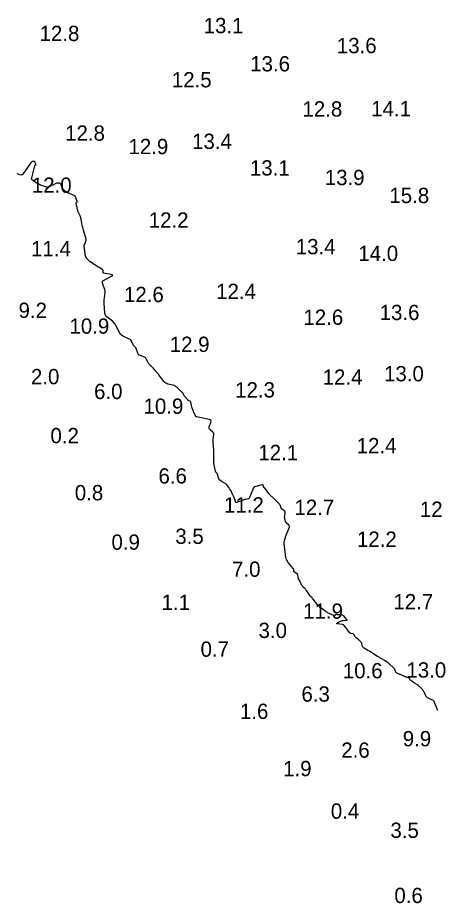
# Model space of a CAD drawing. Extents: x 815352 to 820877, y 582403 to 597439.
# Drawn here: x 818839.9 to 818976.4, y 594157.4 to 594447 of the extents above; entities that cross this region are included whole.
import ezdxf

# ---------------------------------------------------------------- set-up
doc = ezdxf.new("R2010")
doc.units = 0
doc.layers.add('V-CONT-EL12', color=7, linetype='Continuous')
doc.layers.add('V-TOPO-SOUN', color=7, linetype='Continuous')

msp = doc.modelspace()

# ---------------------------------------------------------------- linework, layer by layer
at = {"layer": 'V-CONT-EL12'}
msp.add_lwpolyline([(818977.33, 594220.4), (818976.23, 594223.09), (818976.08, 594223.38), (818975.89, 594223.61), (818975.65, 594223.8), (818975.37, 594223.95), (818974.12, 594224.46), (818973.86, 594224.59), (818973.64, 594224.77), (818973.46, 594224.98), (818973.33, 594225.24), (818972.86, 594226.37), (818972.73, 594226.63), (818972.58, 594226.88), (818972.41, 594227.11), (818972.22, 594227.33), (818971.27, 594228.27), (818971.12, 594228.42), (818970.96, 594228.55), (818970.79, 594228.67), (818970.62, 594228.78), (818969.89, 594229.22), (818969.72, 594229.33), (818969.55, 594229.44), (818969.38, 594229.55), (818969.22, 594229.67), (818968.4, 594230.27), (818968.32, 594230.33), (818968.26, 594230.41), (818968.2, 594230.49), (818968.15, 594230.58), (818967.98, 594230.95), (818967.93, 594231.03), (818967.87, 594231.1), (818967.79, 594231.14), (818967.7, 594231.16), (818967.31, 594231.22), (818967.21, 594231.24), (818967.12, 594231.26), (818967.02, 594231.29), (818966.93, 594231.33), (818965.72, 594231.88), (818965.52, 594231.97), (818965.31, 594232.06), (818965.11, 594232.15), (818964.9, 594232.23), (818963.9, 594232.63), (818963.78, 594232.69), (818963.69, 594232.77), (818963.61, 594232.88), (818963.55, 594233), (818963.38, 594233.53), (818963.32, 594233.66), (818963.26, 594233.78), (818963.18, 594233.9), (818963.09, 594234), (818961.01, 594236.02), (818960.97, 594236.06), (818960.93, 594236.09), (818960.9, 594236.12), (818960.86, 594236.15), (818960.7, 594236.28), (818960.66, 594236.31), (818960.62, 594236.34), (818960.57, 594236.36), (818960.53, 594236.39), (818960.07, 594236.65), (818959.98, 594236.7), (818959.89, 594236.75), (818959.8, 594236.81), (818959.71, 594236.86), (818958.51, 594237.57), (818958.28, 594237.7), (818958.06, 594237.84), (818957.83, 594237.98), (818957.6, 594238.12), (818956.34, 594238.89), (818956.22, 594238.96), (818956.11, 594239.03), (818956, 594239.11), (818955.89, 594239.19), (818955.3, 594239.62), (818955.27, 594239.64), (818955.24, 594239.66), (818955.21, 594239.68), (818955.18, 594239.7), (818955.07, 594239.77), (818955.04, 594239.79), (818955.01, 594239.8), (818954.97, 594239.82), (818954.94, 594239.84), (818954.44, 594240.09), (818954.35, 594240.14), (818954.26, 594240.19), (818954.17, 594240.24), (818954.07, 594240.29), (818953.18, 594240.8), (818953.01, 594240.91), (818952.88, 594241.05), (818952.78, 594241.21), (818952.7, 594241.39), (818952.43, 594242.28), (818952.38, 594242.44), (818952.31, 594242.58), (818952.23, 594242.71), (818952.13, 594242.84), (818951.71, 594243.34), (818951.61, 594243.45), (818951.49, 594243.56), (818951.37, 594243.66), (818951.24, 594243.75), (818950.7, 594244.09), (818950.57, 594244.18), (818950.46, 594244.29), (818950.36, 594244.41), (818950.28, 594244.54), (818949.86, 594245.26), (818949.79, 594245.36), (818949.7, 594245.44), (818949.6, 594245.49), (818949.48, 594245.52), (818948.96, 594245.6), (818948.84, 594245.64), (818948.72, 594245.69), (818948.62, 594245.76), (818948.54, 594245.85), (818947.47, 594247.2), (818947.37, 594247.33), (818947.27, 594247.45), (818947.17, 594247.58), (818947.07, 594247.71), (818946.68, 594248.22), (818946.57, 594248.34), (818946.45, 594248.43), (818946.32, 594248.49), (818946.16, 594248.52), (818944.5, 594248.76), (818944.29, 594248.8), (818944.21, 594248.88), (818944.26, 594248.97), (818944.44, 594249.08), (818945.45, 594249.62), (818945.67, 594249.72), (818945.89, 594249.8), (818946.12, 594249.85), (818946.36, 594249.88), (818947.32, 594249.95), (818947.51, 594249.98), (818947.6, 594250.06), (818947.58, 594250.18), (818947.47, 594250.33), (818946.5, 594251.35), (818946.35, 594251.49), (818946.17, 594251.6), (818945.98, 594251.66), (818945.77, 594251.69), (818944.6, 594251.76), (818944.53, 594251.77), (818944.47, 594251.77), (818944.4, 594251.78), (818944.33, 594251.79), (818944.05, 594251.82), (818943.98, 594251.82), (818943.92, 594251.81), (818943.86, 594251.78), (818943.8, 594251.75), (818943.56, 594251.55), (818943.5, 594251.51), (818943.44, 594251.49), (818943.38, 594251.49), (818943.31, 594251.51), (818941.72, 594252.17), (818941.44, 594252.29), (818941.16, 594252.44), (818940.9, 594252.6), (818940.65, 594252.78), (818939.16, 594253.91), (818938.84, 594254.17), (818938.54, 594254.44), (818938.25, 594254.73), (818937.98, 594255.03), (818936.49, 594256.8), (818936.44, 594256.85), (818936.4, 594256.91), (818936.36, 594256.98), (818936.32, 594257.04), (818936.19, 594257.3), (818936.15, 594257.36), (818936.1, 594257.42), (818936.05, 594257.47), (818935.99, 594257.51), (818935.74, 594257.68), (818935.68, 594257.72), (818935.63, 594257.77), (818935.58, 594257.83), (818935.53, 594257.89), (818934.32, 594259.66), (818934.21, 594259.81), (818934.1, 594259.94), (818933.99, 594260.07), (818933.86, 594260.2), (818933.35, 594260.68), (818933.23, 594260.81), (818933.12, 594260.94), (818933.02, 594261.09), (818932.94, 594261.24), (818932.43, 594262.21), (818932.35, 594262.37), (818932.27, 594262.52), (818932.19, 594262.67), (818932.11, 594262.82), (818931.77, 594263.46), (818931.7, 594263.6), (818931.65, 594263.75), (818931.61, 594263.9), (818931.59, 594264.05), (818931.53, 594264.67), (818931.5, 594264.82), (818931.44, 594264.95), (818931.35, 594265.05), (818931.24, 594265.14), (818930.42, 594265.63), (818930.33, 594265.7), (818930.26, 594265.78), (818930.22, 594265.88), (818930.2, 594265.99), (818930.16, 594266.46), (818930.15, 594266.58), (818930.11, 594266.69), (818930.06, 594266.79), (818930, 594266.88), (818928.35, 594268.85), (818928.08, 594269.22), (818927.87, 594269.62), (818927.72, 594270.05), (818927.63, 594270.5), (818927.07, 594274.89), (818927.06, 594275.05), (818927.06, 594275.21), (818927.07, 594275.36), (818927.09, 594275.52), (818927.25, 594276.33), (818927.27, 594276.4), (818927.28, 594276.46), (818927.3, 594276.53), (818927.33, 594276.59), (818927.45, 594276.93), (818927.46, 594276.95), (818927.47, 594276.98), (818927.47, 594277.01), (818927.48, 594277.03), (818927.49, 594277.14), (818927.49, 594277.17), (818927.5, 594277.2), (818927.5, 594277.22), (818927.51, 594277.25), (818928.7, 594280.17), (818928.77, 594280.4), (818928.76, 594280.62), (818928.68, 594280.83), (818928.54, 594281.02), (818927.73, 594281.85), (818927.61, 594282), (818927.5, 594282.16), (818927.43, 594282.34), (818927.38, 594282.53), (818927.22, 594283.31), (818927.19, 594283.51), (818927.18, 594283.71), (818927.19, 594283.9), (818927.21, 594284.1), (818927.4, 594285.29), (818927.4, 594285.35), (818927.39, 594285.41), (818927.37, 594285.47), (818927.33, 594285.52), (818927.17, 594285.71), (818927.13, 594285.76), (818927.08, 594285.81), (818927.03, 594285.84), (818926.98, 594285.88), (818926.39, 594286.24), (818926.28, 594286.32), (818926.19, 594286.41), (818926.12, 594286.51), (818926.07, 594286.63), (818925.79, 594287.38), (818925.72, 594287.55), (818925.63, 594287.7), (818925.53, 594287.84), (818925.42, 594287.98), (818923.36, 594290.09), (818923.31, 594290.15), (818923.25, 594290.2), (818923.19, 594290.24), (818923.13, 594290.29), (818922.89, 594290.46), (818922.83, 594290.51), (818922.77, 594290.55), (818922.72, 594290.61), (818922.67, 594290.66), (818922.4, 594290.99), (818922.33, 594291.07), (818922.27, 594291.14), (818922.21, 594291.22), (818922.15, 594291.29), (818920.68, 594293.11), (818920.65, 594293.13), (818920.63, 594293.16), (818920.61, 594293.18), (818920.59, 594293.21), (818920.5, 594293.3), (818920.48, 594293.33), (818920.46, 594293.36), (818920.45, 594293.39), (818920.43, 594293.42), (818920.17, 594294.12), (818920.11, 594294.22), (818920.03, 594294.29), (818919.93, 594294.31), (818919.81, 594294.29), (818917.81, 594293.7), (818917.46, 594293.56), (818917.17, 594293.35), (818916.94, 594293.08), (818916.77, 594292.75), (818915.68, 594290.06), (818915.6, 594289.9), (818915.48, 594289.77), (818915.34, 594289.68), (818915.16, 594289.63), (818914.41, 594289.48), (818914.23, 594289.43), (818914.04, 594289.39), (818913.86, 594289.33), (818913.68, 594289.27), (818911.53, 594288.5), (818911.37, 594288.46), (818911.24, 594288.49), (818911.14, 594288.58), (818911.08, 594288.74), (818910.88, 594289.54), (818910.83, 594289.7), (818910.78, 594289.85), (818910.71, 594290.01), (818910.64, 594290.15), (818910.31, 594290.77), (818910.24, 594290.91), (818910.18, 594291.04), (818910.12, 594291.18), (818910.06, 594291.32), (818909.84, 594291.9), (818909.78, 594292.03), (818909.72, 594292.16), (818909.65, 594292.28), (818909.57, 594292.4), (818909.23, 594292.87), (818909.15, 594292.98), (818909.06, 594293.1), (818908.98, 594293.22), (818908.9, 594293.33), (818908.27, 594294.21), (818908.15, 594294.34), (818908.03, 594294.47), (818907.9, 594294.57), (818907.75, 594294.66), (818906.98, 594295.08), (818906.9, 594295.13), (818906.82, 594295.18), (818906.74, 594295.24), (818906.66, 594295.3), (818906.33, 594295.57), (818906.27, 594295.62), (818906.22, 594295.66), (818906.16, 594295.71), (818906.1, 594295.75), (818905.86, 594295.93), (818905.8, 594295.97), (818905.76, 594296.03), (818905.72, 594296.09), (818905.7, 594296.16), (818905.27, 594297.65), (818905.24, 594297.75), (818905.19, 594297.84), (818905.14, 594297.93), (818905.07, 594298.01), (818904.79, 594298.33), (818904.72, 594298.42), (818904.67, 594298.51), (818904.63, 594298.6), (818904.6, 594298.7), (818904.25, 594300.21), (818904.21, 594300.39), (818904.18, 594300.57), (818904.15, 594300.76), (818904.14, 594300.94), (818904.09, 594301.68), (818904.08, 594301.86), (818904.07, 594302.04), (818904.07, 594302.23), (818904.06, 594302.41), (818904.03, 594304.71), (818904.03, 594304.79), (818904.03, 594304.87), (818904.03, 594304.96), (818904.03, 594305.04), (818904.03, 594305.38), (818904.03, 594305.47), (818904.03, 594305.55), (818904.03, 594305.64), (818904.02, 594305.72), (818903.8, 594308.11), (818903.78, 594308.41), (818903.78, 594308.71), (818903.8, 594309), (818903.84, 594309.3), (818904.03, 594310.49), (818904.05, 594310.77), (818904, 594311.02), (818903.88, 594311.26), (818903.7, 594311.47), (818902.82, 594312.26), (818902.65, 594312.47), (818902.54, 594312.7), (818902.52, 594312.95), (818902.57, 594313.21), (818903.08, 594314.79), (818903.13, 594315.11), (818903.07, 594315.36), (818902.88, 594315.54), (818902.58, 594315.65), (818898.39, 594316.47), (818898.33, 594316.49), (818898.27, 594316.53), (818898.22, 594316.57), (818898.18, 594316.63), (818898.03, 594316.89), (818898, 594316.96), (818897.96, 594317.02), (818897.93, 594317.09), (818897.89, 594317.16), (818897.68, 594317.54), (818897.64, 594317.63), (818897.59, 594317.72), (818897.55, 594317.81), (818897.52, 594317.9), (818897.13, 594318.86), (818897.06, 594319.05), (818896.99, 594319.24), (818896.94, 594319.44), (818896.89, 594319.63), (818896.54, 594321.24), (818896.5, 594321.34), (818896.45, 594321.43), (818896.38, 594321.5), (818896.28, 594321.56), (818895.87, 594321.75), (818895.77, 594321.8), (818895.68, 594321.86), (818895.59, 594321.93), (818895.52, 594322.01), (818894.44, 594323.3), (818894.39, 594323.37), (818894.34, 594323.44), (818894.3, 594323.51), (818894.26, 594323.59), (818894.09, 594323.95), (818894.07, 594324), (818894.04, 594324.05), (818894.01, 594324.1), (818893.98, 594324.14), (818893.86, 594324.33), (818893.83, 594324.37), (818893.8, 594324.41), (818893.76, 594324.45), (818893.72, 594324.49), (818892.05, 594326.09), (818891.75, 594326.35), (818891.42, 594326.56), (818891.06, 594326.72), (818890.68, 594326.84), (818889.05, 594327.22), (818888.67, 594327.34), (818888.32, 594327.53), (818888.01, 594327.77), (818887.74, 594328.07), (818886.1, 594330.2), (818886, 594330.32), (818885.9, 594330.45), (818885.8, 594330.57), (818885.69, 594330.7), (818885.22, 594331.25), (818885.14, 594331.34), (818885.06, 594331.43), (818884.99, 594331.52), (818884.91, 594331.6), (818884.59, 594331.94), (818884.51, 594332.03), (818884.43, 594332.11), (818884.35, 594332.2), (818884.27, 594332.28), (818883.2, 594333.37), (818883.01, 594333.57), (818882.84, 594333.79), (818882.69, 594334.02), (818882.56, 594334.27), (818882.08, 594335.27), (818881.94, 594335.5), (818881.77, 594335.7), (818881.56, 594335.85), (818881.32, 594335.97), (818879.92, 594336.5), (818879.65, 594336.63), (818879.43, 594336.81), (818879.26, 594337.04), (818879.14, 594337.32), (818878.65, 594338.83), (818878.6, 594338.97), (818878.53, 594339.1), (818878.45, 594339.21), (818878.35, 594339.32), (818877.93, 594339.73), (818877.83, 594339.84), (818877.74, 594339.96), (818877.66, 594340.08), (818877.6, 594340.21), (818877.3, 594340.84), (818877.26, 594340.93), (818877.21, 594341.02), (818877.17, 594341.1), (818877.12, 594341.19), (818876.93, 594341.53), (818876.88, 594341.61), (818876.82, 594341.67), (818876.74, 594341.73), (818876.66, 594341.78), (818874.52, 594342.79), (818874.16, 594342.99), (818873.84, 594343.25), (818873.57, 594343.55), (818873.34, 594343.9), (818871.89, 594346.57), (818871.83, 594346.68), (818871.76, 594346.79), (818871.69, 594346.89), (818871.61, 594347), (818871.29, 594347.41), (818871.21, 594347.51), (818871.12, 594347.6), (818871.03, 594347.69), (818870.93, 594347.77), (818869.14, 594349.12), (818868.84, 594349.39), (818868.62, 594349.7), (818868.48, 594350.06), (818868.42, 594350.45), (818868.22, 594353.66), (818868.2, 594354.07), (818868.21, 594354.47), (818868.22, 594354.87), (818868.26, 594355.27), (818868.48, 594357.24), (818868.49, 594357.46), (818868.48, 594357.68), (818868.44, 594357.9), (818868.38, 594358.12), (818867.99, 594359.27), (818867.96, 594359.34), (818867.93, 594359.42), (818867.91, 594359.49), (818867.88, 594359.56), (818867.78, 594359.85), (818867.75, 594359.92), (818867.73, 594360), (818867.71, 594360.07), (818867.69, 594360.15), (818867.59, 594360.63), (818867.59, 594360.72), (818867.61, 594360.81), (818867.66, 594360.88), (818867.74, 594360.94), (818870.6, 594362.5), (818870.89, 594362.7), (818870.97, 594362.87), (818870.84, 594362.99), (818870.49, 594363.08), (818868.03, 594363.47), (818867.94, 594363.5), (818867.87, 594363.56), (818867.83, 594363.63), (818867.83, 594363.73), (818867.86, 594364.18), (818867.86, 594364.29), (818867.83, 594364.38), (818867.78, 594364.46), (818867.7, 594364.53), (818866.52, 594365.29), (818866.3, 594365.44), (818866.07, 594365.58), (818865.84, 594365.73), (818865.62, 594365.88), (818863.7, 594367.14), (818863.56, 594367.24), (818863.42, 594367.35), (818863.3, 594367.46), (818863.17, 594367.58), (818862.58, 594368.21), (818862.52, 594368.28), (818862.47, 594368.34), (818862.43, 594368.41), (818862.38, 594368.48), (818862.22, 594368.78), (818862.18, 594368.85), (818862.15, 594368.93), (818862.13, 594369.01), (818862.11, 594369.09), (818861.63, 594372.28), (818861.62, 594372.41), (818861.63, 594372.54), (818861.66, 594372.66), (818861.71, 594372.79), (818861.97, 594373.32), (818862.02, 594373.42), (818862.06, 594373.52), (818862.1, 594373.62), (818862.13, 594373.73), (818862.27, 594374.15), (818862.29, 594374.26), (818862.3, 594374.36), (818862.29, 594374.47), (818862.27, 594374.58), (818861.39, 594377.55), (818861.28, 594377.95), (818861.17, 594378.37), (818861.08, 594378.78), (818861, 594379.2), (818860.65, 594381.14), (818860.59, 594381.42), (818860.51, 594381.69), (818860.42, 594381.96), (818860.3, 594382.23), (818859.82, 594383.28), (818859.71, 594383.54), (818859.61, 594383.81), (818859.53, 594384.08), (818859.46, 594384.36), (818859.04, 594386.42), (818859.04, 594386.47), (818859.05, 594386.52), (818859.08, 594386.56), (818859.12, 594386.6), (818859.33, 594386.72), (818859.37, 594386.76), (818859.4, 594386.8), (818859.41, 594386.85), (818859.4, 594386.9), (818858.95, 594388.25), (818858.85, 594388.48), (818858.71, 594388.67), (818858.52, 594388.82), (818858.31, 594388.93), (818856.61, 594389.61), (818856.41, 594389.7), (818856.21, 594389.8), (818856.03, 594389.91), (818855.85, 594390.04), (818855.16, 594390.57), (818854.99, 594390.71), (818854.85, 594390.86), (818854.73, 594391.04), (818854.62, 594391.23), (818853.98, 594392.59), (818853.92, 594392.7), (818853.83, 594392.78), (818853.73, 594392.84), (818853.61, 594392.87), (818853.08, 594392.95), (818852.95, 594392.96), (818852.83, 594392.95), (818852.7, 594392.92), (818852.58, 594392.87), (818850.21, 594391.73), (818849.93, 594391.63), (818849.64, 594391.58), (818849.35, 594391.6), (818849.06, 594391.68), (818847.48, 594392.27), (818847.39, 594392.3), (818847.31, 594392.34), (818847.23, 594392.37), (818847.14, 594392.41), (818846.81, 594392.57), (818846.73, 594392.61), (818846.65, 594392.65), (818846.57, 594392.7), (818846.49, 594392.74), (818844.92, 594393.69), (818844.68, 594393.89), (818844.53, 594394.12), (818844.48, 594394.38), (818844.51, 594394.69), (818845.48, 594398.58), (818845.51, 594398.65), (818845.54, 594398.71), (818845.58, 594398.76), (818845.63, 594398.81), (818845.85, 594398.98), (818845.9, 594399.03), (818845.92, 594399.07), (818845.92, 594399.13), (818845.89, 594399.19), (818845.66, 594399.59), (818845.64, 594399.62), (818845.63, 594399.65), (818845.62, 594399.69), (818845.62, 594399.73), (818845.6, 594399.87), (818845.59, 594399.91), (818845.57, 594399.93), (818845.55, 594399.95), (818845.52, 594399.96), (818844.93, 594400.05), (818844.84, 594400.06), (818844.76, 594400.04), (818844.68, 594400.01), (818844.61, 594399.96), (818844.33, 594399.73), (818844.26, 594399.68), (818844.2, 594399.61), (818844.14, 594399.54), (818844.09, 594399.47), (818841.54, 594395.87), (818841.38, 594395.7), (818841.19, 594395.6), (818840.99, 594395.57), (818840.76, 594395.62), (818839.79, 594395.97)], dxfattribs=at)

# ---------------------------------------------------------------- texts
at = {"layer": 'V-TOPO-SOUN'}
for s, p in [('13.1 ', (818900.71, 594441.97)), ('12.8 ', (818847.07, 594439.41)), ('13.6 ', (818944.26, 594435.44)), ('13.6 ', (818915.94, 594429.47)), ('12.5 ', (818890.31, 594424.26)), ('12.8 ', (818933.02, 594414.71)), ('14.1 ', (818955.5, 594414.81)), ('12.8 ', (818855.43, 594406.8)), ('13.4 ', (818896.93, 594404.11)), ('12.9 ', (818876.13, 594402.41)), ('13.1 ', (818915.84, 594395.42)), ('13.9 ', (818940.31, 594392.27)), ('12.0 ', (818844.54, 594389.77)), ('15.8 ', (818961.44, 594386.4)), ('12.2 ', (818882.76, 594378.36)), ('11.4 ', (818844.28, 594369.01)), ('13.4 ', (818930.83, 594369.66)), ('14.0 ', (818951.29, 594367.47)), ('12.4 ', (818904.81, 594355.03)), ('12.6 ', (818874.67, 594354.01)), ('9.2', (818840.19, 594348.83)), ('12.6 ', (818933.33, 594346.57)), ('13.6 ', (818958.26, 594348.14)), ('10.9 ', (818856.84, 594343.68)), ('12.9 ', (818889.62, 594337.71)), ('2.0', (818844.25, 594327.14)), ('12.4 ', (818939.62, 594326.98)), ('13.0 ', (818959.69, 594328.1)), ('12.3 ', (818911.01, 594322.81)), ('6.0', (818864.89, 594322.29)), ('10.9 ', (818881.06, 594317.47)), ('0.2', (818850.62, 594307.85)), ('12.1 ', (818918.59, 594302.31)), ('12.4 ', (818950.74, 594304.57)), ('6.6', (818885.94, 594294.66)), ('0.8', (818858.59, 594289.18)), ('11.2 ', (818907.37, 594285.18)), ('12.7 ', (818930.4, 594284.39)), ('12.8 ', (818971.41, 594283.77)), ('3.5', (818891.44, 594274.91)), ('12.2 ', (818950.84, 594273.96)), ('0.9', (818870.57, 594273.01)), ('7.0', (818910, 594264.15)), ('1.1', (818886.95, 594253.32)), ('12.7 ', (818962.75, 594253.52)), ('11.9 ', (818933.25, 594250.44)), ('3.0', (818918.66, 594244.14)), ('0.7', (818899.7, 594238)), ('10.6 ', (818946.22, 594230.95)), ('13.0 ', (818967.01, 594231.18)), ('6.3', (818932.68, 594223.31)), ('1.6', (818912.58, 594217.66)), ('9.9', (818965.81, 594208.71)), ('2.6', (818945.71, 594204.97)), ('1.9', (818926.7, 594198.93)), ('0.4', (818942.29, 594185.02)), ('3.5', (818961.78, 594178.75)), ('0.6', (818963.07, 594157.43))]:
    msp.add_text(s, height=5, dxfattribs=at).set_placement(p)

doc.saveas('drawing.dxf')
